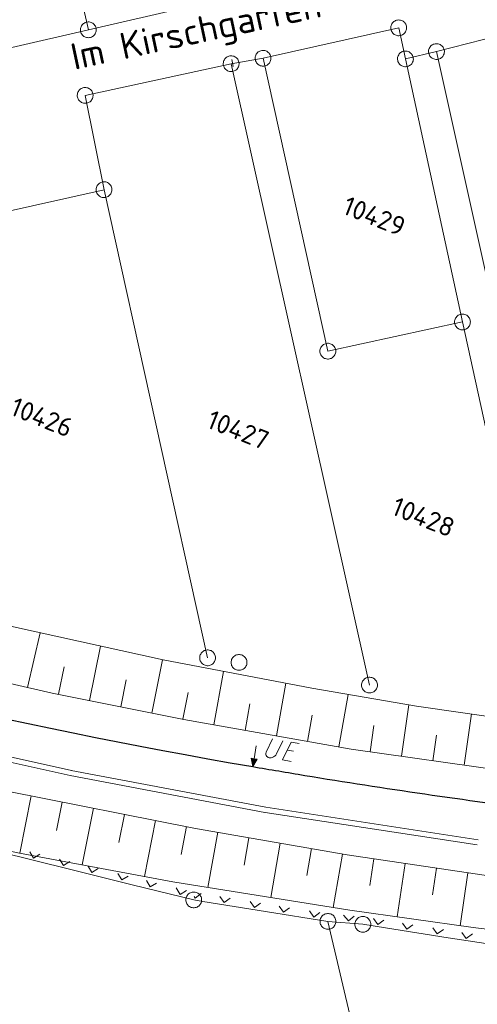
# Model space of a CAD drawing. Header units: metres. Extents: x 3425540 to 3446143, y 5432760 to 5444637.
# Tile 364 of 656: x 3441056 to 3441099, y 5438239 to 5438333. Entities that reach past the tile are written whole.
import ezdxf
from ezdxf.enums import TextEntityAlignment as Align

# ---------------------------------------------------------------- set-up
doc = ezdxf.new("R2010")
doc.units = ezdxf.units.M
for name, color, linetype, lineweight in [('B_Bestand', 9, 'Continuous', 18), ('B_Böschung', 9, 'Continuous', 18), ('B_Flurgrenzen', 9, 'Continuous', 18), ('B_Gleisachse', 9, 'Continuous', 25), ('Bestand Kabeltröge', 9, 'Continuous', 18)]:
    doc.layers.add(name, color=color, linetype=linetype, lineweight=lineweight)
doc.styles.get("Standard").update_dxf_attribs({"font": 'isocpeur.ttf'})

msp = doc.modelspace()

# ---------------------------------------------------------------- linework, layer by layer
at = {"layer": 'B_Bestand'}
for p, q in [((3441081.843, 5438263.3), (3441081.257, 5438263.401)), ((3441060.737, 5438252.092), (3441049.089, 5438254.976)), ((3441056.853, 5438253.775), (3441057.218, 5438253.169)), ((3441057.218, 5438253.169), (3441057.823, 5438253.534)), ((3441059.678, 5438253.075), (3441060.043, 5438252.47)), ((3441060.043, 5438252.47), (3441060.649, 5438252.835)), ((3441066.561, 5438250.649), (3441060.737, 5438252.092)), ((3441062.377, 5438252.407), (3441062.742, 5438251.801)), ((3441062.742, 5438251.801), (3441063.348, 5438252.166)), ((3441065.202, 5438251.707), (3441065.567, 5438251.101)), ((3441065.567, 5438251.101), (3441066.173, 5438251.467)), ((3441072.385, 5438249.207), (3441066.561, 5438250.649)), ((3441067.901, 5438251.039), (3441068.266, 5438250.433)), ((3441068.266, 5438250.433), (3441068.872, 5438250.798)), ((3441070.726, 5438250.339), (3441071.091, 5438249.733)), ((3441071.091, 5438249.733), (3441071.697, 5438250.099)), ((3441072.528, 5438249.387), (3441073.101, 5438249.801)), ((3441073.251, 5438249.068), (3441072.385, 5438249.207)), ((3441072.434, 5438249.516), (3441072.528, 5438249.387)), ((3441079.176, 5438248.119), (3441073.251, 5438249.068)), ((3441074.859, 5438249.52), (3441075.274, 5438248.947)), ((3441075.274, 5438248.947), (3441075.846, 5438249.361)), ((3441077.733, 5438249.059), (3441078.148, 5438248.486)), ((3441078.148, 5438248.486), (3441078.72, 5438248.901)), ((3441085.1, 5438247.17), (3441079.176, 5438248.119)), ((3441080.478, 5438248.619), (3441080.893, 5438248.047)), ((3441080.893, 5438248.047), (3441081.466, 5438248.461)), ((3441083.352, 5438248.159), (3441083.767, 5438247.586)), ((3441083.767, 5438247.586), (3441084.34, 5438248.001)), ((3441088.402, 5438246.895), (3441085.1, 5438247.17)), ((3441086.584, 5438247.749), (3441087.041, 5438247.209)), ((3441087.041, 5438247.209), (3441087.581, 5438247.666)), ((3441089.416, 5438247.445), (3441089.832, 5438246.874)), ((3441089.832, 5438246.874), (3441090.404, 5438247.29)), ((3441092.163, 5438247.015), (3441092.579, 5438246.444)), ((3441090.556, 5438246.558), (3441088.402, 5438246.895)), ((3441096.484, 5438245.63), (3441090.556, 5438246.558)), ((3441092.579, 5438246.444), (3441093.151, 5438246.86)), ((3441095.038, 5438246.565), (3441095.455, 5438245.993)), ((3441095.455, 5438245.993), (3441096.026, 5438246.41)), ((3441097.785, 5438246.135), (3441098.202, 5438245.563)), ((3441098.202, 5438245.563), (3441098.773, 5438245.98)), ((3441102.412, 5438244.702), (3441096.484, 5438245.63))]:
    msp.add_line(p, q, dxfattribs=at)
for points in [[(3441078.313, 5438263.801), (3441078.103, 5438262.583), (3441077.824, 5438262.632), (3441077.973, 5438261.831), (3441078.382, 5438262.535), (3441078.103, 5438262.583)], [(3441080.812, 5438264.283), (3441080.236, 5438263.031), (3441080.199, 5438262.98), (3441080.161, 5438262.929), (3441080.091, 5438262.854), (3441080.042, 5438262.82), (3441079.943, 5438262.75), (3441079.88, 5438262.718), (3441079.82, 5438262.7), (3441079.715, 5438262.675), (3441079.656, 5438262.671), (3441079.542, 5438262.676), (3441079.447, 5438262.707), (3441079.368, 5438262.749), (3441079.317, 5438262.787), (3441079.259, 5438262.869), (3441079.227, 5438262.932), (3441079.213, 5438263.02), (3441079.223, 5438263.076), (3441079.259, 5438263.199), (3441079.834, 5438264.452)], [(3441081.602, 5438262.32), (3441080.806, 5438262.458), (3441081.601, 5438264.147), (3441082.383, 5438264.012)], [(3441078.313, 5438262.507), (3441077.879, 5438262.582), (3441077.989, 5438261.924), (3441078.313, 5438262.507)], [(3441078.245, 5438262.479), (3441077.934, 5438262.533), (3441078.005, 5438262.017), (3441078.245, 5438262.479)], [(3441078.176, 5438262.451), (3441077.99, 5438262.483), (3441078.021, 5438262.11), (3441078.176, 5438262.451)], [(3441078.115, 5438262.422), (3441078.037, 5438262.435), (3441078.037, 5438262.203), (3441078.115, 5438262.422)]]:
    msp.add_lwpolyline(points, dxfattribs=at)
at = {"layer": 'B_Böschung'}
for p, q in [((3441056.659, 5438269.333), (3441057.846, 5438274.504)), ((3441062.527, 5438268.087), (3441063.565, 5438273.244)), ((3441059.586, 5438268.678), (3441060.117, 5438271.282)), ((3441068.41, 5438266.906), (3441069.424, 5438271.954)), ((3441074.305, 5438265.788), (3441075.214, 5438270.844)), ((3441065.469, 5438267.496), (3441065.981, 5438270.048)), ((3441080.212, 5438264.74), (3441081.096, 5438269.718)), ((3441071.351, 5438266.315), (3441071.861, 5438268.851)), ((3441086.12, 5438263.691), (3441087.003, 5438268.665)), ((3441077.258, 5438265.264), (3441077.704, 5438267.773)), ((3441092.054, 5438262.809), (3441092.747, 5438267.694)), ((3441083.166, 5438264.216), (3441083.605, 5438266.69)), ((3441097.996, 5438261.969), (3441098.681, 5438266.818)), ((3441089.084, 5438263.229), (3441089.444, 5438265.71)), ((3441095.026, 5438262.389), (3441095.368, 5438264.818)), ((3441056.995, 5438259.05), (3441055.912, 5438253.633)), ((3441059.938, 5438258.47), (3441059.406, 5438255.773)), ((3441062.882, 5438257.89), (3441061.823, 5438252.52)), ((3441065.825, 5438257.31), (3441065.298, 5438254.637)), ((3441068.769, 5438256.729), (3441067.721, 5438251.41)), ((3441071.712, 5438256.149), (3441071.192, 5438253.506)), ((3441074.665, 5438255.615), (3441073.737, 5438250.373)), ((3441077.62, 5438255.098), (3441077.165, 5438252.499)), ((3441080.575, 5438254.582), (3441079.675, 5438249.427)), ((3441083.53, 5438254.066), (3441083.084, 5438251.51)), ((3441086.486, 5438253.55), (3441085.6, 5438248.482)), ((3441089.452, 5438253.099), (3441089.068, 5438250.558)), ((3441092.419, 5438252.659), (3441091.667, 5438247.595)), ((3441095.387, 5438252.22), (3441095.013, 5438249.697)), ((3441098.354, 5438251.78), (3441097.61, 5438246.754))]:
    msp.add_line(p, q, dxfattribs=at)
for points in [[(3440906.986, 5438330.217), (3440918.985, 5438324.05), (3440948.515, 5438310.855), (3440949.671, 5438310.469), (3440964.642, 5438304.248), (3440978.568, 5438298.577), (3440983.65, 5438296.667), (3441001.595, 5438290.389), (3441010.182, 5438287.581), (3441022.21, 5438283.786), (3441032.054, 5438280.911), (3441044.141, 5438277.722), (3441055.313, 5438275.062), (3441069.481, 5438271.941), (3441083.563, 5438269.246), (3441093.493, 5438267.568), (3441102.69, 5438266.238)], [(3440910.141, 5438322.111), (3440933.546, 5438310.539), (3440948.982, 5438303.585), (3440971.368, 5438294.639), (3440985.892, 5438289.236), (3441003.269, 5438283.459), (3441023.713, 5438277.374), (3441037.825, 5438273.655), (3441058.984, 5438268.799), (3441071.455, 5438266.294), (3441087.299, 5438263.482), (3441102.029, 5438261.398), (3441115.062, 5438259.711), (3441132.286, 5438258.076), (3441145.796, 5438256.852), (3441154.178, 5438256.647), (3441159.596, 5438256.443), (3441165.218, 5438256.085), (3441170.431, 5438255.574), (3441171.479, 5438255.56), (3441172.194, 5438255.893), (3441172.706, 5438256.506), (3441172.936, 5438256.89), (3441173.114, 5438257.452)], [(3440915.66, 5438309.117), (3440936.041, 5438299.151), (3440948.907, 5438293.456), (3440962.241, 5438287.903), (3440974.14, 5438283.234), (3440989.568, 5438277.653), (3441005.28, 5438272.528), (3441024.542, 5438266.731), (3441035.928, 5438263.713), (3441054.714, 5438259.5), (3441072.555, 5438255.983), (3441086.902, 5438253.477), (3441100.736, 5438251.427), (3441114.009, 5438249.723), (3441121.751, 5438248.812), (3441132.909, 5438247.959), (3441137.976, 5438247.219), (3441139.228, 5438246.934), (3441141.107, 5438246.25), (3441142.815, 5438245.168), (3441144.181, 5438244.143), (3441145.376, 5438243.517), (3441146.116, 5438242.72), (3441146.344, 5438242.321)], [(3440913.606, 5438302.878), (3440923.058, 5438298.352), (3440933.59, 5438293.568), (3440944.578, 5438288.898), (3440955.849, 5438284.228), (3440965.612, 5438280.374), (3440978.763, 5438275.534), (3440990.946, 5438271.32), (3441003.77, 5438267.009), (3441015.383, 5438263.649), (3441026.371, 5438260.574), (3441039.059, 5438257.453), (3441047.536, 5438255.361), (3441055.884, 5438253.638), (3441070.402, 5438250.905), (3441087.167, 5438248.232), (3441098.837, 5438246.58), (3441109.142, 5438245.327), (3441121.04, 5438244.188), (3441127.96, 5438243.623), (3441139.403, 5438242.825), (3441146.344, 5438242.321)]]:
    msp.add_lwpolyline(points, dxfattribs=at)
at = {"layer": 'B_Flurgrenzen'}
for p, q in [((3441062.409, 5438331.611), (3441059.92, 5438342.785)), ((3441062.409, 5438331.611), (3441076.638, 5438334.895)), ((3441091.802, 5438331.798), (3441078.955, 5438328.917)), ((3441092.436, 5438328.859), (3441091.802, 5438331.798)), ((3441055.151, 5438329.939), (3441062.409, 5438331.611)), ((3441102.171, 5438331.28), (3441095.373, 5438329.552)), ((3441095.373, 5438329.552), (3441092.436, 5438328.859)), ((3441101.949, 5438299.894), (3441095.374, 5438329.552)), ((3441075.931, 5438328.397), (3441062.105, 5438325.4)), ((3441078.955, 5438328.917), (3441075.931, 5438328.397)), ((3441089.032, 5438269.55), (3441075.931, 5438328.397)), ((3441085.089, 5438301.176), (3441078.955, 5438328.917)), ((3441092.436, 5438328.859), (3441097.835, 5438303.942)), ((3441062.105, 5438325.4), (3441063.892, 5438316.468)), ((3441063.892, 5438316.468), (3441045.459, 5438312.319)), ((3441063.892, 5438316.468), (3441073.704, 5438272.134)), ((3441097.835, 5438303.942), (3441085.089, 5438301.176)), ((3441097.835, 5438303.942), (3441105.931, 5438266.907)), ((3441085.1, 5438247.17), (3441094.159, 5438208.344))]:
    msp.add_line(p, q, dxfattribs=at)
for points in [[(3441063.141, 5438331.773), (3441063.115, 5438331.864), (3441063.079, 5438331.946), (3441063.03, 5438332.032), (3441062.971, 5438332.104), (3441062.903, 5438332.167), (3441062.829, 5438332.23), (3441062.751, 5438332.279), (3441062.665, 5438332.315), (3441062.574, 5438332.343), (3441062.481, 5438332.353), (3441062.389, 5438332.357), (3441062.295, 5438332.348), (3441062.202, 5438332.327), (3441062.113, 5438332.296), (3441062.031, 5438332.253), (3441061.951, 5438332.205), (3441061.881, 5438332.142), (3441061.817, 5438332.073), (3441061.768, 5438331.996), (3441061.726, 5438331.908), (3441061.691, 5438331.822), (3441061.669, 5438331.732), (3441061.66, 5438331.633), (3441061.662, 5438331.543), (3441061.676, 5438331.449), (3441061.703, 5438331.358), (3441061.739, 5438331.276), (3441061.788, 5438331.19), (3441061.846, 5438331.118), (3441061.915, 5438331.054), (3441061.989, 5438330.992), (3441062.066, 5438330.943), (3441062.153, 5438330.907), (3441062.244, 5438330.879), (3441062.337, 5438330.869), (3441062.428, 5438330.865), (3441062.523, 5438330.874), (3441062.615, 5438330.895), (3441062.705, 5438330.926), (3441062.786, 5438330.969), (3441062.867, 5438331.016), (3441062.937, 5438331.08), (3441063.001, 5438331.149), (3441063.05, 5438331.226), (3441063.091, 5438331.314), (3441063.127, 5438331.4), (3441063.149, 5438331.49), (3441063.158, 5438331.589), (3441063.156, 5438331.679), (3441063.141, 5438331.773)], [(3441092.534, 5438331.96), (3441092.508, 5438332.051), (3441092.472, 5438332.133), (3441092.423, 5438332.219), (3441092.364, 5438332.291), (3441092.296, 5438332.354), (3441092.222, 5438332.417), (3441092.144, 5438332.466), (3441092.058, 5438332.502), (3441091.967, 5438332.53), (3441091.874, 5438332.54), (3441091.782, 5438332.544), (3441091.688, 5438332.535), (3441091.595, 5438332.514), (3441091.506, 5438332.483), (3441091.424, 5438332.44), (3441091.344, 5438332.392), (3441091.274, 5438332.329), (3441091.21, 5438332.26), (3441091.161, 5438332.183), (3441091.119, 5438332.095), (3441091.084, 5438332.009), (3441091.062, 5438331.919), (3441091.053, 5438331.82), (3441091.055, 5438331.73), (3441091.069, 5438331.636), (3441091.096, 5438331.545), (3441091.132, 5438331.463), (3441091.181, 5438331.377), (3441091.239, 5438331.305), (3441091.308, 5438331.241), (3441091.382, 5438331.179), (3441091.459, 5438331.13), (3441091.546, 5438331.094), (3441091.637, 5438331.066), (3441091.73, 5438331.056), (3441091.821, 5438331.052), (3441091.916, 5438331.061), (3441092.008, 5438331.082), (3441092.098, 5438331.113), (3441092.179, 5438331.156), (3441092.26, 5438331.203), (3441092.33, 5438331.267), (3441092.394, 5438331.336), (3441092.443, 5438331.413), (3441092.484, 5438331.501), (3441092.52, 5438331.587), (3441092.542, 5438331.677), (3441092.551, 5438331.776), (3441092.549, 5438331.866), (3441092.534, 5438331.96)], [(3441096.106, 5438329.714), (3441096.08, 5438329.805), (3441096.044, 5438329.887), (3441095.995, 5438329.973), (3441095.936, 5438330.045), (3441095.868, 5438330.108), (3441095.794, 5438330.171), (3441095.716, 5438330.22), (3441095.63, 5438330.256), (3441095.539, 5438330.284), (3441095.446, 5438330.294), (3441095.354, 5438330.298), (3441095.26, 5438330.289), (3441095.167, 5438330.268), (3441095.078, 5438330.237), (3441094.996, 5438330.194), (3441094.916, 5438330.146), (3441094.846, 5438330.083), (3441094.782, 5438330.014), (3441094.733, 5438329.937), (3441094.691, 5438329.849), (3441094.656, 5438329.763), (3441094.634, 5438329.673), (3441094.625, 5438329.574), (3441094.627, 5438329.484), (3441094.641, 5438329.39), (3441094.668, 5438329.299), (3441094.704, 5438329.217), (3441094.753, 5438329.131), (3441094.811, 5438329.059), (3441094.88, 5438328.995), (3441094.954, 5438328.933), (3441095.031, 5438328.884), (3441095.118, 5438328.848), (3441095.209, 5438328.82), (3441095.302, 5438328.81), (3441095.393, 5438328.806), (3441095.488, 5438328.815), (3441095.58, 5438328.836), (3441095.67, 5438328.867), (3441095.751, 5438328.91), (3441095.832, 5438328.957), (3441095.902, 5438329.021), (3441095.966, 5438329.09), (3441096.015, 5438329.167), (3441096.056, 5438329.255), (3441096.092, 5438329.341), (3441096.114, 5438329.431), (3441096.123, 5438329.53), (3441096.121, 5438329.62), (3441096.106, 5438329.714)], [(3441076.663, 5438328.559), (3441076.637, 5438328.65), (3441076.601, 5438328.732), (3441076.552, 5438328.818), (3441076.493, 5438328.89), (3441076.425, 5438328.953), (3441076.351, 5438329.016), (3441076.273, 5438329.065), (3441076.187, 5438329.101), (3441076.096, 5438329.129), (3441076.003, 5438329.139), (3441075.911, 5438329.143), (3441075.817, 5438329.134), (3441075.724, 5438329.113), (3441075.635, 5438329.082), (3441075.553, 5438329.039), (3441075.473, 5438328.991), (3441075.403, 5438328.928), (3441075.339, 5438328.859), (3441075.29, 5438328.782), (3441075.248, 5438328.694), (3441075.213, 5438328.608), (3441075.191, 5438328.518), (3441075.182, 5438328.419), (3441075.184, 5438328.329), (3441075.198, 5438328.235), (3441075.225, 5438328.144), (3441075.261, 5438328.062), (3441075.31, 5438327.976), (3441075.368, 5438327.904), (3441075.437, 5438327.84), (3441075.511, 5438327.778), (3441075.588, 5438327.729), (3441075.675, 5438327.693), (3441075.766, 5438327.665), (3441075.859, 5438327.655), (3441075.95, 5438327.651), (3441076.045, 5438327.66), (3441076.137, 5438327.681), (3441076.227, 5438327.712), (3441076.308, 5438327.755), (3441076.389, 5438327.802), (3441076.459, 5438327.866), (3441076.523, 5438327.935), (3441076.572, 5438328.012), (3441076.613, 5438328.1), (3441076.649, 5438328.186), (3441076.671, 5438328.276), (3441076.68, 5438328.375), (3441076.678, 5438328.465), (3441076.663, 5438328.559)], [(3441079.687, 5438329.079), (3441079.661, 5438329.17), (3441079.625, 5438329.252), (3441079.576, 5438329.338), (3441079.517, 5438329.41), (3441079.449, 5438329.473), (3441079.375, 5438329.536), (3441079.297, 5438329.585), (3441079.211, 5438329.621), (3441079.12, 5438329.649), (3441079.027, 5438329.659), (3441078.935, 5438329.663), (3441078.841, 5438329.654), (3441078.748, 5438329.633), (3441078.659, 5438329.602), (3441078.577, 5438329.559), (3441078.497, 5438329.511), (3441078.427, 5438329.448), (3441078.363, 5438329.379), (3441078.314, 5438329.302), (3441078.272, 5438329.214), (3441078.237, 5438329.128), (3441078.215, 5438329.038), (3441078.206, 5438328.939), (3441078.208, 5438328.849), (3441078.222, 5438328.755), (3441078.249, 5438328.664), (3441078.285, 5438328.582), (3441078.334, 5438328.496), (3441078.392, 5438328.424), (3441078.461, 5438328.36), (3441078.535, 5438328.298), (3441078.612, 5438328.249), (3441078.699, 5438328.213), (3441078.79, 5438328.185), (3441078.883, 5438328.175), (3441078.974, 5438328.171), (3441079.069, 5438328.18), (3441079.161, 5438328.201), (3441079.251, 5438328.232), (3441079.332, 5438328.275), (3441079.413, 5438328.322), (3441079.483, 5438328.386), (3441079.547, 5438328.455), (3441079.596, 5438328.532), (3441079.637, 5438328.62), (3441079.673, 5438328.706), (3441079.695, 5438328.796), (3441079.704, 5438328.895), (3441079.702, 5438328.985), (3441079.687, 5438329.079)], [(3441093.168, 5438329.021), (3441093.142, 5438329.112), (3441093.106, 5438329.194), (3441093.057, 5438329.28), (3441092.998, 5438329.352), (3441092.93, 5438329.415), (3441092.856, 5438329.478), (3441092.778, 5438329.527), (3441092.692, 5438329.563), (3441092.601, 5438329.591), (3441092.508, 5438329.601), (3441092.416, 5438329.605), (3441092.322, 5438329.596), (3441092.229, 5438329.575), (3441092.14, 5438329.544), (3441092.058, 5438329.501), (3441091.978, 5438329.453), (3441091.908, 5438329.39), (3441091.844, 5438329.321), (3441091.795, 5438329.244), (3441091.753, 5438329.156), (3441091.718, 5438329.07), (3441091.696, 5438328.98), (3441091.687, 5438328.881), (3441091.689, 5438328.791), (3441091.703, 5438328.697), (3441091.73, 5438328.606), (3441091.766, 5438328.524), (3441091.815, 5438328.438), (3441091.873, 5438328.366), (3441091.942, 5438328.302), (3441092.016, 5438328.24), (3441092.093, 5438328.191), (3441092.18, 5438328.155), (3441092.271, 5438328.127), (3441092.364, 5438328.117), (3441092.455, 5438328.113), (3441092.55, 5438328.122), (3441092.642, 5438328.143), (3441092.732, 5438328.174), (3441092.813, 5438328.217), (3441092.894, 5438328.264), (3441092.964, 5438328.328), (3441093.028, 5438328.397), (3441093.077, 5438328.474), (3441093.118, 5438328.562), (3441093.154, 5438328.648), (3441093.176, 5438328.738), (3441093.185, 5438328.837), (3441093.183, 5438328.927), (3441093.168, 5438329.021)], [(3441076.123, 5438328.13), (3441075.987, 5438328.808)], [(3441062.838, 5438325.562), (3441062.812, 5438325.653), (3441062.776, 5438325.735), (3441062.727, 5438325.821), (3441062.668, 5438325.893), (3441062.6, 5438325.956), (3441062.526, 5438326.019), (3441062.448, 5438326.068), (3441062.362, 5438326.104), (3441062.271, 5438326.132), (3441062.178, 5438326.142), (3441062.086, 5438326.146), (3441061.992, 5438326.137), (3441061.899, 5438326.116), (3441061.81, 5438326.085), (3441061.728, 5438326.042), (3441061.648, 5438325.994), (3441061.578, 5438325.931), (3441061.514, 5438325.862), (3441061.465, 5438325.785), (3441061.423, 5438325.697), (3441061.388, 5438325.611), (3441061.366, 5438325.521), (3441061.357, 5438325.422), (3441061.359, 5438325.332), (3441061.373, 5438325.238), (3441061.4, 5438325.147), (3441061.436, 5438325.065), (3441061.485, 5438324.979), (3441061.543, 5438324.907), (3441061.612, 5438324.843), (3441061.686, 5438324.781), (3441061.763, 5438324.732), (3441061.85, 5438324.696), (3441061.941, 5438324.668), (3441062.034, 5438324.658), (3441062.125, 5438324.654), (3441062.22, 5438324.663), (3441062.312, 5438324.684), (3441062.402, 5438324.715), (3441062.483, 5438324.758), (3441062.564, 5438324.805), (3441062.634, 5438324.869), (3441062.698, 5438324.938), (3441062.747, 5438325.015), (3441062.788, 5438325.103), (3441062.824, 5438325.189), (3441062.846, 5438325.279), (3441062.855, 5438325.378), (3441062.853, 5438325.468), (3441062.838, 5438325.562)], [(3441064.624, 5438316.63), (3441064.598, 5438316.721), (3441064.562, 5438316.803), (3441064.513, 5438316.889), (3441064.454, 5438316.961), (3441064.386, 5438317.024), (3441064.312, 5438317.087), (3441064.234, 5438317.136), (3441064.148, 5438317.172), (3441064.057, 5438317.2), (3441063.964, 5438317.21), (3441063.872, 5438317.214), (3441063.778, 5438317.205), (3441063.685, 5438317.184), (3441063.596, 5438317.153), (3441063.514, 5438317.11), (3441063.434, 5438317.062), (3441063.364, 5438316.999), (3441063.3, 5438316.93), (3441063.251, 5438316.853), (3441063.209, 5438316.765), (3441063.174, 5438316.679), (3441063.152, 5438316.589), (3441063.143, 5438316.49), (3441063.145, 5438316.4), (3441063.159, 5438316.306), (3441063.186, 5438316.215), (3441063.222, 5438316.133), (3441063.271, 5438316.047), (3441063.329, 5438315.975), (3441063.398, 5438315.911), (3441063.472, 5438315.849), (3441063.549, 5438315.8), (3441063.636, 5438315.764), (3441063.727, 5438315.736), (3441063.82, 5438315.726), (3441063.911, 5438315.722), (3441064.006, 5438315.731), (3441064.098, 5438315.752), (3441064.188, 5438315.783), (3441064.269, 5438315.826), (3441064.35, 5438315.873), (3441064.42, 5438315.937), (3441064.484, 5438316.006), (3441064.533, 5438316.083), (3441064.574, 5438316.171), (3441064.61, 5438316.257), (3441064.632, 5438316.347), (3441064.641, 5438316.446), (3441064.639, 5438316.536), (3441064.624, 5438316.63)], [(3441098.585, 5438303.942), (3441098.579, 5438304.036), (3441098.561, 5438304.125), (3441098.532, 5438304.22), (3441098.491, 5438304.302), (3441098.437, 5438304.379), (3441098.378, 5438304.456), (3441098.313, 5438304.521), (3441098.237, 5438304.574), (3441098.154, 5438304.621), (3441098.065, 5438304.651), (3441097.977, 5438304.674), (3441097.882, 5438304.686), (3441097.788, 5438304.686), (3441097.693, 5438304.674), (3441097.605, 5438304.651), (3441097.516, 5438304.621), (3441097.433, 5438304.574), (3441097.357, 5438304.521), (3441097.292, 5438304.456), (3441097.233, 5438304.379), (3441097.179, 5438304.302), (3441097.138, 5438304.22), (3441097.109, 5438304.125), (3441097.091, 5438304.036), (3441097.085, 5438303.942), (3441097.091, 5438303.848), (3441097.109, 5438303.759), (3441097.138, 5438303.664), (3441097.179, 5438303.582), (3441097.233, 5438303.505), (3441097.292, 5438303.428), (3441097.357, 5438303.363), (3441097.433, 5438303.31), (3441097.516, 5438303.263), (3441097.605, 5438303.233), (3441097.693, 5438303.21), (3441097.788, 5438303.198), (3441097.882, 5438303.198), (3441097.977, 5438303.21), (3441098.065, 5438303.233), (3441098.154, 5438303.263), (3441098.237, 5438303.31), (3441098.313, 5438303.363), (3441098.378, 5438303.428), (3441098.437, 5438303.505), (3441098.491, 5438303.582), (3441098.532, 5438303.664), (3441098.561, 5438303.759), (3441098.579, 5438303.848), (3441098.585, 5438303.942)], [(3441085.839, 5438301.176), (3441085.833, 5438301.27), (3441085.815, 5438301.359), (3441085.786, 5438301.454), (3441085.745, 5438301.536), (3441085.691, 5438301.613), (3441085.632, 5438301.69), (3441085.567, 5438301.755), (3441085.491, 5438301.808), (3441085.408, 5438301.855), (3441085.319, 5438301.885), (3441085.231, 5438301.908), (3441085.136, 5438301.92), (3441085.042, 5438301.92), (3441084.947, 5438301.908), (3441084.859, 5438301.885), (3441084.77, 5438301.855), (3441084.687, 5438301.808), (3441084.611, 5438301.755), (3441084.546, 5438301.69), (3441084.487, 5438301.613), (3441084.433, 5438301.536), (3441084.392, 5438301.454), (3441084.363, 5438301.359), (3441084.345, 5438301.27), (3441084.339, 5438301.176), (3441084.345, 5438301.082), (3441084.363, 5438300.993), (3441084.392, 5438300.898), (3441084.433, 5438300.816), (3441084.487, 5438300.739), (3441084.546, 5438300.662), (3441084.611, 5438300.597), (3441084.687, 5438300.544), (3441084.77, 5438300.497), (3441084.859, 5438300.467), (3441084.947, 5438300.444), (3441085.042, 5438300.432), (3441085.136, 5438300.432), (3441085.231, 5438300.444), (3441085.319, 5438300.467), (3441085.408, 5438300.497), (3441085.491, 5438300.544), (3441085.567, 5438300.597), (3441085.632, 5438300.662), (3441085.691, 5438300.739), (3441085.745, 5438300.816), (3441085.786, 5438300.898), (3441085.815, 5438300.993), (3441085.833, 5438301.082), (3441085.839, 5438301.176)], [(3441074.454, 5438272.134), (3441074.448, 5438272.228), (3441074.43, 5438272.317), (3441074.401, 5438272.412), (3441074.36, 5438272.494), (3441074.306, 5438272.571), (3441074.247, 5438272.648), (3441074.182, 5438272.713), (3441074.106, 5438272.766), (3441074.023, 5438272.813), (3441073.934, 5438272.843), (3441073.846, 5438272.866), (3441073.751, 5438272.878), (3441073.657, 5438272.878), (3441073.562, 5438272.866), (3441073.474, 5438272.843), (3441073.385, 5438272.813), (3441073.302, 5438272.766), (3441073.226, 5438272.713), (3441073.161, 5438272.648), (3441073.102, 5438272.571), (3441073.048, 5438272.494), (3441073.007, 5438272.412), (3441072.978, 5438272.317), (3441072.96, 5438272.228), (3441072.954, 5438272.134), (3441072.96, 5438272.04), (3441072.978, 5438271.951), (3441073.007, 5438271.856), (3441073.048, 5438271.774), (3441073.102, 5438271.697), (3441073.161, 5438271.62), (3441073.226, 5438271.555), (3441073.302, 5438271.502), (3441073.385, 5438271.455), (3441073.474, 5438271.425), (3441073.562, 5438271.402), (3441073.657, 5438271.39), (3441073.751, 5438271.39), (3441073.846, 5438271.402), (3441073.934, 5438271.425), (3441074.023, 5438271.455), (3441074.106, 5438271.502), (3441074.182, 5438271.555), (3441074.247, 5438271.62), (3441074.306, 5438271.697), (3441074.36, 5438271.774), (3441074.401, 5438271.856), (3441074.43, 5438271.951), (3441074.448, 5438272.04), (3441074.454, 5438272.134)], [(3441077.426, 5438271.694), (3441077.42, 5438271.788), (3441077.402, 5438271.877), (3441077.373, 5438271.972), (3441077.332, 5438272.054), (3441077.278, 5438272.131), (3441077.219, 5438272.208), (3441077.154, 5438272.273), (3441077.078, 5438272.326), (3441076.995, 5438272.373), (3441076.906, 5438272.403), (3441076.818, 5438272.426), (3441076.723, 5438272.438), (3441076.629, 5438272.438), (3441076.534, 5438272.426), (3441076.446, 5438272.403), (3441076.357, 5438272.373), (3441076.274, 5438272.326), (3441076.198, 5438272.273), (3441076.133, 5438272.208), (3441076.074, 5438272.131), (3441076.02, 5438272.054), (3441075.979, 5438271.972), (3441075.95, 5438271.877), (3441075.932, 5438271.788), (3441075.926, 5438271.694), (3441075.932, 5438271.6), (3441075.95, 5438271.511), (3441075.979, 5438271.416), (3441076.02, 5438271.334), (3441076.074, 5438271.257), (3441076.133, 5438271.18), (3441076.198, 5438271.115), (3441076.274, 5438271.062), (3441076.357, 5438271.015), (3441076.446, 5438270.985), (3441076.534, 5438270.962), (3441076.629, 5438270.95), (3441076.723, 5438270.95), (3441076.818, 5438270.962), (3441076.906, 5438270.985), (3441076.995, 5438271.015), (3441077.078, 5438271.062), (3441077.154, 5438271.115), (3441077.219, 5438271.18), (3441077.278, 5438271.257), (3441077.332, 5438271.334), (3441077.373, 5438271.416), (3441077.402, 5438271.511), (3441077.42, 5438271.6), (3441077.426, 5438271.694)], [(3441089.782, 5438269.55), (3441089.776, 5438269.644), (3441089.758, 5438269.733), (3441089.729, 5438269.828), (3441089.688, 5438269.91), (3441089.634, 5438269.987), (3441089.575, 5438270.064), (3441089.51, 5438270.129), (3441089.434, 5438270.182), (3441089.351, 5438270.229), (3441089.262, 5438270.259), (3441089.174, 5438270.282), (3441089.079, 5438270.294), (3441088.985, 5438270.294), (3441088.89, 5438270.282), (3441088.802, 5438270.259), (3441088.713, 5438270.229), (3441088.63, 5438270.182), (3441088.554, 5438270.129), (3441088.489, 5438270.064), (3441088.43, 5438269.987), (3441088.376, 5438269.91), (3441088.335, 5438269.828), (3441088.306, 5438269.733), (3441088.288, 5438269.644), (3441088.282, 5438269.55), (3441088.288, 5438269.456), (3441088.306, 5438269.367), (3441088.335, 5438269.272), (3441088.376, 5438269.19), (3441088.43, 5438269.113), (3441088.489, 5438269.036), (3441088.554, 5438268.971), (3441088.63, 5438268.918), (3441088.713, 5438268.871), (3441088.802, 5438268.841), (3441088.89, 5438268.818), (3441088.985, 5438268.806), (3441089.079, 5438268.806), (3441089.174, 5438268.818), (3441089.262, 5438268.841), (3441089.351, 5438268.871), (3441089.434, 5438268.918), (3441089.51, 5438268.971), (3441089.575, 5438269.036), (3441089.634, 5438269.113), (3441089.688, 5438269.19), (3441089.729, 5438269.272), (3441089.758, 5438269.367), (3441089.776, 5438269.456), (3441089.782, 5438269.55)], [(3441073.135, 5438249.207), (3441073.129, 5438249.301), (3441073.111, 5438249.39), (3441073.082, 5438249.485), (3441073.041, 5438249.567), (3441072.987, 5438249.644), (3441072.928, 5438249.721), (3441072.863, 5438249.786), (3441072.787, 5438249.839), (3441072.704, 5438249.886), (3441072.615, 5438249.916), (3441072.527, 5438249.939), (3441072.432, 5438249.951), (3441072.338, 5438249.951), (3441072.243, 5438249.939), (3441072.155, 5438249.916), (3441072.066, 5438249.886), (3441071.983, 5438249.839), (3441071.907, 5438249.786), (3441071.842, 5438249.721), (3441071.783, 5438249.644), (3441071.729, 5438249.567), (3441071.688, 5438249.485), (3441071.659, 5438249.39), (3441071.641, 5438249.301), (3441071.635, 5438249.207), (3441071.641, 5438249.113), (3441071.659, 5438249.024), (3441071.688, 5438248.929), (3441071.729, 5438248.847), (3441071.783, 5438248.77), (3441071.842, 5438248.693), (3441071.907, 5438248.628), (3441071.983, 5438248.575), (3441072.066, 5438248.528), (3441072.155, 5438248.498), (3441072.243, 5438248.475), (3441072.338, 5438248.463), (3441072.432, 5438248.463), (3441072.527, 5438248.475), (3441072.615, 5438248.498), (3441072.704, 5438248.528), (3441072.787, 5438248.575), (3441072.863, 5438248.628), (3441072.928, 5438248.693), (3441072.987, 5438248.77), (3441073.041, 5438248.847), (3441073.082, 5438248.929), (3441073.111, 5438249.024), (3441073.129, 5438249.113), (3441073.135, 5438249.207)], [(3441085.85, 5438247.17), (3441085.844, 5438247.264), (3441085.826, 5438247.353), (3441085.797, 5438247.448), (3441085.756, 5438247.53), (3441085.702, 5438247.607), (3441085.643, 5438247.684), (3441085.578, 5438247.749), (3441085.502, 5438247.802), (3441085.419, 5438247.849), (3441085.33, 5438247.879), (3441085.242, 5438247.902), (3441085.147, 5438247.914), (3441085.053, 5438247.914), (3441084.958, 5438247.902), (3441084.87, 5438247.879), (3441084.781, 5438247.849), (3441084.698, 5438247.802), (3441084.622, 5438247.749), (3441084.557, 5438247.684), (3441084.498, 5438247.607), (3441084.444, 5438247.53), (3441084.403, 5438247.448), (3441084.374, 5438247.353), (3441084.356, 5438247.264), (3441084.35, 5438247.17), (3441084.356, 5438247.076), (3441084.374, 5438246.987), (3441084.403, 5438246.892), (3441084.444, 5438246.81), (3441084.498, 5438246.733), (3441084.557, 5438246.656), (3441084.622, 5438246.591), (3441084.698, 5438246.538), (3441084.781, 5438246.491), (3441084.87, 5438246.461), (3441084.958, 5438246.438), (3441085.053, 5438246.426), (3441085.147, 5438246.426), (3441085.242, 5438246.438), (3441085.33, 5438246.461), (3441085.419, 5438246.491), (3441085.502, 5438246.538), (3441085.578, 5438246.591), (3441085.643, 5438246.656), (3441085.702, 5438246.733), (3441085.756, 5438246.81), (3441085.797, 5438246.892), (3441085.826, 5438246.987), (3441085.844, 5438247.076), (3441085.85, 5438247.17)], [(3441089.152, 5438246.895), (3441089.146, 5438246.989), (3441089.128, 5438247.078), (3441089.099, 5438247.173), (3441089.058, 5438247.255), (3441089.004, 5438247.332), (3441088.945, 5438247.409), (3441088.88, 5438247.474), (3441088.804, 5438247.527), (3441088.721, 5438247.574), (3441088.632, 5438247.604), (3441088.544, 5438247.627), (3441088.449, 5438247.639), (3441088.355, 5438247.639), (3441088.26, 5438247.627), (3441088.172, 5438247.604), (3441088.083, 5438247.574), (3441088, 5438247.527), (3441087.924, 5438247.474), (3441087.859, 5438247.409), (3441087.8, 5438247.332), (3441087.746, 5438247.255), (3441087.705, 5438247.173), (3441087.676, 5438247.078), (3441087.658, 5438246.989), (3441087.652, 5438246.895), (3441087.658, 5438246.801), (3441087.676, 5438246.712), (3441087.705, 5438246.617), (3441087.746, 5438246.535), (3441087.8, 5438246.458), (3441087.859, 5438246.381), (3441087.924, 5438246.316), (3441088, 5438246.263), (3441088.083, 5438246.216), (3441088.172, 5438246.186), (3441088.26, 5438246.163), (3441088.355, 5438246.151), (3441088.449, 5438246.151), (3441088.544, 5438246.163), (3441088.632, 5438246.186), (3441088.721, 5438246.216), (3441088.804, 5438246.263), (3441088.88, 5438246.316), (3441088.945, 5438246.381), (3441089.004, 5438246.458), (3441089.058, 5438246.535), (3441089.099, 5438246.617), (3441089.128, 5438246.712), (3441089.146, 5438246.801), (3441089.152, 5438246.895)]]:
    msp.add_lwpolyline(points, dxfattribs=at)
at = {"layer": 'B_Gleisachse'}
msp.add_arc((3441176.323, 5438831.464), 578.062, 253.340125, 260.204144, dxfattribs=at)
msp.add_open_spline([(3441077.973, 5438261.83), (3441079.616, 5438261.554), (3441081.26, 5438261.278), (3441082.903, 5438261.001), (3441086.683, 5438260.366), (3441090.475, 5438259.799), (3441094.268, 5438259.243), (3441098.061, 5438258.687), (3441101.859, 5438258.166), (3441105.661, 5438257.675), (3441109.463, 5438257.184), (3441113.266, 5438256.709), (3441117.075, 5438256.272), (3441120.883, 5438255.835), (3441124.692, 5438255.401), (3441128.505, 5438255.008), (3441130.163, 5438254.838), (3441131.821, 5438254.667), (3441133.479, 5438254.496)], degree=3, knots=[0, 0, 0, 0, 0.089272, 0.089272, 0.089272, 0.294634, 0.294634, 0.294634, 0.499999, 0.499999, 0.499999, 0.705356, 0.705356, 0.705356, 0.910709, 0.910709, 0.910709, 1, 1, 1, 1], dxfattribs=at)
at = {"layer": 'Bestand Kabeltröge'}
for p, q in [((3441038.424, 5438265.943), (3441060.691, 5438260.978)), ((3441038.532, 5438266.431), (3441060.799, 5438261.466)), ((3441060.699, 5438260.976), (3441079.132, 5438257.493)), ((3441060.791, 5438261.468), (3441079.224, 5438257.985)), ((3441079.14, 5438257.492), (3441099.238, 5438254.41)), ((3441079.216, 5438257.986), (3441099.314, 5438254.904))]:
    msp.add_line(p, q, dxfattribs=at)

# ---------------------------------------------------------------- texts
at = {"layer": 'B_Bestand'}
msp.add_text('Im Kirschgarten', height=2.5, rotation=12.0879, dxfattribs=at).set_placement((3441072.667, 5438331.181), align=Align.MIDDLE)
at = {"layer": 'B_Flurgrenzen'}
for s, p in [('10429', (3441089.489, 5438313.974)), ('10426', (3441057.999, 5438294.923)), ('10427', (3441076.593, 5438293.723)), ('10428', (3441094.136, 5438285.472))]:
    msp.add_text(s, height=1.8, rotation=338.30992, dxfattribs=at).set_placement(p, align=Align.MIDDLE)

doc.saveas('drawing.dxf')
